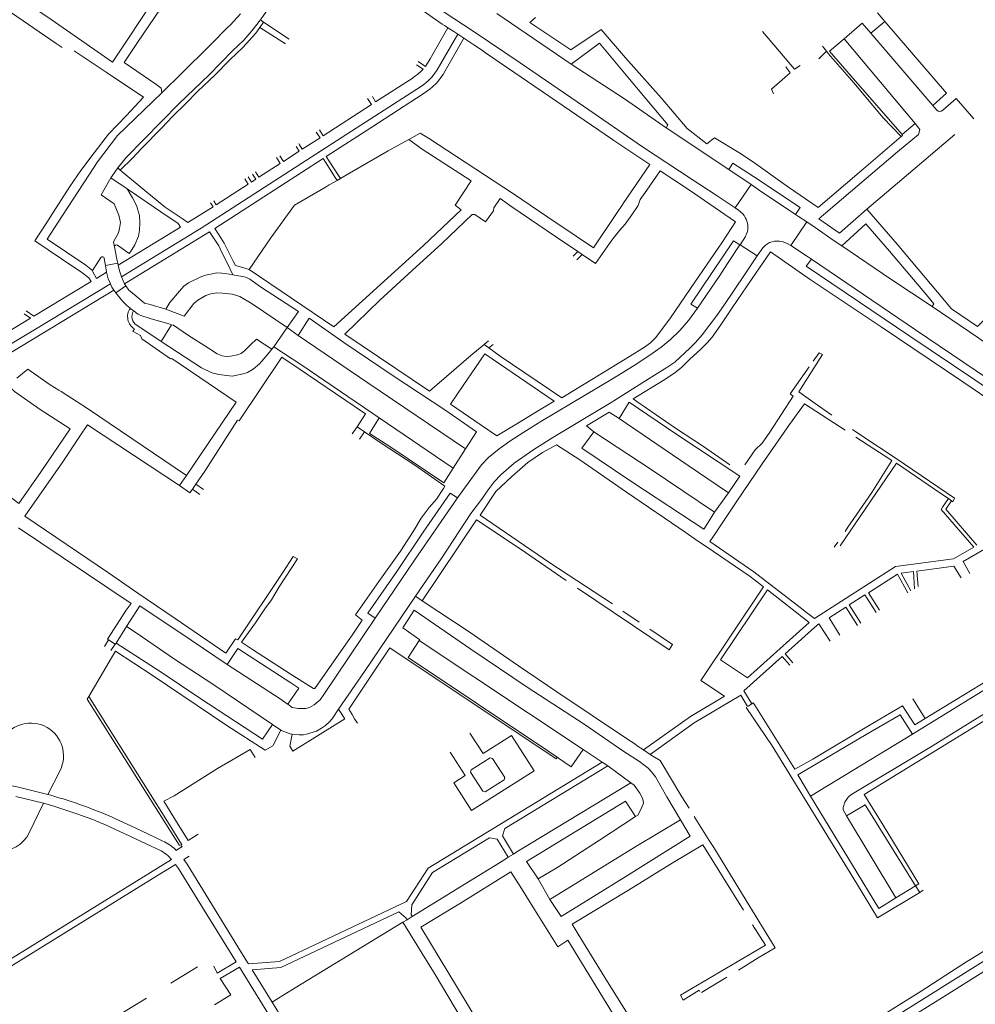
# Model space of a CAD drawing. Extents: x 145000 to 155000, y 457500 to 470000.
# Tile 281 of 548: x 147978 to 148213, y 465138 to 465379. Entities that reach past the tile are written whole.
import ezdxf

# ---------------------------------------------------------------- set-up
doc = ezdxf.new("R2010")
doc.units = 0
doc.header["$LTSCALE"] = 0.2
doc.header["$MEASUREMENT"] = 0
doc.layers.add('kant verharding', color=252, linetype='Continuous', lineweight=0)

msp = doc.modelspace()

# ---------------------------------------------------------------- linework, layer by layer
at = {"layer": 'kant verharding', "lineweight": 0}
for p, q in [((148007.13, 465373.87), (148012.64, 465382.07)), ((148113.5, 465368.5), (148095.28, 465381)), ((148190.45, 465379), (148188.66, 465381.16)), ((148038.03, 465378.84), (148037.16, 465377.57)), ((148037.27, 465379.43), (148038.03, 465378.84)), ((148038.03, 465378.84), (148044.29, 465374.7)), ((148180.49, 465374.76), (148184.91, 465378.57)), ((148184.91, 465378.57), (148187.03, 465376.12)), ((148187.03, 465376.12), (148190.45, 465379)), ((148190.45, 465379), (148205.62, 465361.4)), ((148029.23, 465377.53), (148025.12, 465373.4)), ((148037.16, 465377.57), (148043.46, 465373.51)), ((148080.64, 465367.12), (148085.68, 465375.91)), ((148087.16, 465374.92), (148085.68, 465375.91)), ((148120.86, 465377.08), (148113.44, 465372.05)), ((148187.03, 465376.12), (148202.24, 465358.43)), ((147987.14, 465373.64), (147988.64, 465372.62)), ((148082.63, 465366.88), (148087.16, 465374.92)), ((148089.67, 465373.26), (148087.16, 465374.92)), ((148091.51, 465372.03), (148089.67, 465373.26)), ((148176.93, 465371.73), (148180.49, 465374.76)), ((148180.49, 465374.76), (148197.87, 465353.98)), ((147991.55, 465371.82), (147999.43, 465366.55)), ((148092.53, 465371.35), (148091.51, 465372.03)), ((148123.64, 465350.04), (148092.53, 465371.35)), ((148176.19, 465371.71), (148174.25, 465369.85)), ((148175.18, 465372.91), (148176.19, 465371.71)), ((148176.47, 465371.31), (148176.19, 465371.71)), ((148077.17, 465367.29), (148075.57, 465368.34)), ((148075.97, 465369.2), (148077.77, 465367.98)), ((147999.43, 465366.55), (148008.57, 465360.43)), ((148018.11, 465366.44), (148013.11, 465361.49)), ((148076.95, 465367.04), (148077.17, 465367.29)), ((148065.53, 465359.3), (148074.72, 465365.22)), ((148205.62, 465361.4), (148202.24, 465358.43)), ((148052.64, 465350.98), (148064.51, 465358.64)), ((148064.51, 465358.64), (148063.57, 465360.09)), ((148064.73, 465360.56), (148065.53, 465359.3)), ((148204.67, 465357.21), (148207.3, 465359.53)), ((148207.3, 465359.53), (148207.99, 465360.14)), ((148212.28, 465355.15), (148207.99, 465360.14)), ((148202.24, 465358.43), (148203.23, 465357.27)), ((148194.68, 465351.26), (148197.87, 465353.98)), ((148051.39, 465351.25), (148050.97, 465351.88)), ((148052.23, 465351.61), (148051.73, 465352.39)), ((148052.23, 465351.61), (148052.64, 465350.98)), ((148136.83, 465352.88), (148152.16, 465342.66)), ((148046.85, 465348.77), (148046.68, 465349.05)), ((148047.54, 465347.68), (148051.89, 465350.48)), ((148051.89, 465350.48), (148051.39, 465351.25)), ((148124.01, 465349.79), (148123.64, 465350.04)), ((148132.84, 465343.92), (148124.01, 465349.79)), ((148042.9, 465344.68), (148046.77, 465347.2)), ((148046.77, 465347.2), (148046.05, 465348.32)), ((148046.85, 465348.77), (148047.54, 465347.68)), ((148036.9, 465340.8), (148042.13, 465344.18)), ((148042.13, 465344.18), (148041.22, 465345.6)), ((148042.01, 465346.06), (148042.9, 465344.68)), ((148055.62, 465340.73), (148053.37, 465344.26)), ((148056.43, 465341.22), (148054.15, 465344.76)), ((148152.16, 465342.66), (148153.2, 465344.23)), ((147987.51, 465329.53), (147996.41, 465343.19)), ((148000.56, 465340.62), (148001.52, 465341.99)), ((148001.52, 465341.99), (148002.29, 465343.09)), ((148002.29, 465343.09), (148002.9, 465342.54)), ((148002.9, 465342.54), (148003.27, 465342.22)), ((148036.05, 465342.11), (148036.9, 465340.8)), ((148126.27, 465334.34), (148132.84, 465343.92)), ((148157.65, 465338.98), (148152.16, 465342.66)), ((148000.56, 465340.62), (148004.61, 465337.92)), ((148034.27, 465339.12), (148033.43, 465340.41)), ((148034.23, 465340.86), (148035.05, 465339.61)), ((148035.05, 465339.61), (148036.14, 465340.32)), ((148036.14, 465340.32), (148035.32, 465341.56)), ((148056.09, 465340), (148054.17, 465338.89)), ((148056.09, 465340), (148055.62, 465340.73)), ((148056.09, 465340), (148056.9, 465340.48)), ((148056.9, 465340.48), (148056.43, 465341.22)), ((148143.18, 465340.23), (148149.12, 465336.4)), ((148005.28, 465337.48), (148004.61, 465337.92)), ((148005.28, 465337.48), (148012.85, 465332.33)), ((148026.44, 465334.05), (148034.27, 465339.12)), ((148053.42, 465338.45), (148054.17, 465338.89)), ((148157.65, 465338.98), (148153.76, 465333.25)), ((148157.65, 465338.98), (148159.65, 465337.65)), ((148159.65, 465337.65), (148168.56, 465331.67)), ((148025.69, 465333.56), (148025.05, 465334.52)), ((148025.84, 465334.98), (148026.44, 465334.05)), ((148149.12, 465336.4), (148153.76, 465333.25)), ((148013.56, 465333.68), (148013.9, 465333.45)), ((148013.9, 465333.45), (148018.05, 465330.63)), ((148019.47, 465329.66), (148025.69, 465333.56)), ((148126.19, 465334.21), (148126.27, 465334.34)), ((148168.56, 465331.67), (148169.67, 465333.33)), ((148179.35, 465327.09), (148186.02, 465332.95)), ((147985.01, 465329.96), (147983.14, 465327.04)), ((147984.93, 465325.56), (147987.51, 465329.53)), ((147985.67, 465331), (147985.01, 465329.96)), ((148018.05, 465330.63), (148019.47, 465329.66)), ((148109.81, 465329.63), (148110.46, 465329.19)), ((148171.3, 465329.83), (148167.42, 465324.03)), ((148168.56, 465331.67), (148169.29, 465331.18)), ((148169.29, 465331.18), (148171.3, 465329.83)), ((148002.38, 465319.21), (148017.63, 465328.52)), ((148003.91, 465314.66), (148024.78, 465327.42)), ((148026.06, 465328.23), (148027.56, 465325.89)), ((148001.22, 465324.9), (148001.46, 465323.71)), ((148154.93, 465324.17), (148153.37, 465325.21)), ((148156.27, 465326.28), (148154.97, 465324.23)), ((148179.88, 465323.97), (148178.06, 465325.21)), ((148005.42, 465322.51), (148006.47, 465324.16)), ((148115.16, 465322.52), (148114.04, 465321.41)), ((148115.16, 465322.52), (148116.18, 465321.82)), ((148154.93, 465324.17), (148151.88, 465319.63)), ((148154.97, 465324.23), (148154.93, 465324.17)), ((148154.97, 465324.23), (148159.12, 465321.46)), ((148159.12, 465321.46), (148160.53, 465323.45)), ((148167.42, 465324.03), (148171.71, 465321.13)), ((147988.5, 465320.73), (147993.42, 465317.41)), ((147996.09, 465317.93), (147998.13, 465321.09)), ((147998.97, 465320.86), (147999.26, 465319.16)), ((148031.12, 465319.12), (148030.6, 465320.15)), ((148116.18, 465321.82), (148114.86, 465320.5)), ((148156, 465316.86), (148159.12, 465321.46)), ((148171.71, 465321.13), (148172.45, 465320.64)), ((148172.45, 465320.64), (148198.02, 465303.34)), ((147996.09, 465317.93), (147995.65, 465318.23)), ((147997.06, 465315.97), (147999.52, 465317.46)), ((147999.26, 465319.16), (148002.32, 465319.73)), ((147999.52, 465317.46), (147999.26, 465319.16)), ((148002.32, 465319.73), (148002.38, 465319.21)), ((148030.54, 465316.84), (148029.16, 465319.62)), ((148032.63, 465318.71), (148031.12, 465319.12)), ((148034.55, 465318.17), (148032.63, 465318.71)), ((148055.28, 465304.05), (148034.55, 465318.17)), ((147995.77, 465315.18), (147981.68, 465306.69)), ((148030.54, 465316.84), (148033.27, 465316.33)), ((148156, 465316.86), (148151.14, 465309.52)), ((147973.14, 465296.05), (148001.27, 465313.04)), ((148001.76, 465312.44), (148001.27, 465313.04)), ((148004.24, 465314.11), (148001.76, 465312.44)), ((148003.91, 465314.66), (148004.24, 465314.11)), ((148004.24, 465314.11), (148005.02, 465313.05)), ((148005.02, 465313.05), (148005.08, 465312.96)), ((148005.08, 465312.96), (148006.25, 465312.07)), ((148001.76, 465312.44), (148003.09, 465310.75)), ((147981.68, 465306.69), (147979.83, 465308.02)), ((147980.83, 465306.18), (147970.7, 465300.07)), ((147979.34, 465307.25), (147980.83, 465306.18)), ((148012.95, 465300.48), (148006.94, 465304.47)), ((148012.95, 465300.48), (148015.42, 465304.57)), ((148043.87, 465303.9), (148040.55, 465299.16)), ((148043.87, 465303.9), (148046.56, 465301.96)), ((148078.79, 465288.27), (148057.97, 465302.29)), ((148092.19, 465299.77), (148093.26, 465300.65)), ((148040.55, 465299.16), (148040.11, 465298.61)), ((148093.34, 465298.91), (148092.19, 465299.77)), ((148093.34, 465298.91), (148094.36, 465299.7)), ((148087, 465289.7), (148090, 465294.1)), ((147988.35, 465288.16), (147987.82, 465288.49)), ((148083.88, 465285.11), (148087, 465289.7)), ((148091.42, 465279.97), (148083.88, 465285.11)), ((148105.68, 465283.62), (148100.56, 465280.53)), ((148109.34, 465285.83), (148105.68, 465283.62)), ((148125.25, 465281.58), (148127.72, 465285.55)), ((148170.74, 465285.17), (148180.74, 465278.7)), ((148084.54, 465269.38), (148066.38, 465281.7)), ((148060.99, 465279.5), (148059.77, 465277.82)), ((148062.79, 465278.28), (148060.99, 465279.5)), ((148095.28, 465277.34), (148091.42, 465279.97)), ((148100.56, 465280.53), (148095.28, 465277.34)), ((148184.86, 465277.28), (148182.53, 465278.9)), ((148062.79, 465278.28), (148061.61, 465276.54)), ((148090.3, 465278.26), (148087.6, 465274.16)), ((148116.12, 465274.33), (148119.05, 465278.28)), ((148193.24, 465271.79), (148184.86, 465277.28)), ((148084.54, 465269.38), (148087.6, 465274.16)), ((148114.52, 465272.13), (148109.94, 465275.09)), ((148082.26, 465265.81), (148084.54, 465269.38)), ((148017.39, 465265.11), (148019.17, 465267.57)), ((148021.43, 465265.44), (148020.57, 465264.2)), ((148021.43, 465265.44), (148023.28, 465264.16)), ((148082.15, 465264.41), (148082.49, 465264.96)), ((148020.57, 465264.2), (148022.4, 465262.94)), ((148083.86, 465263.27), (148085.64, 465262.08)), ((148148.69, 465258.56), (148152.11, 465263.36)), ((148206.08, 465261.94), (148204.19, 465263.2)), ((148204.63, 465259.8), (148206.08, 465261.94)), ((148206.08, 465261.94), (148206.83, 465261.39)), ((148149.56, 465254.41), (148154.03, 465261.07)), ((148206.83, 465261.39), (148207.13, 465261.16)), ((148148.69, 465258.56), (148146.92, 465255.78)), ((147977.89, 465254.73), (148005.55, 465236.13)), ((148090.29, 465256.72), (148076.97, 465236.85)), ((148146.92, 465255.78), (148146.05, 465254.41)), ((148141.75, 465253.48), (148144.29, 465251.74)), ((148147.52, 465251.38), (148149.29, 465254.02)), ((148149.29, 465254.02), (148149.56, 465254.41)), ((148144.29, 465251.74), (148146.65, 465250.12)), ((148157.42, 465242.78), (148146.65, 465250.12)), ((148178.9, 465251.19), (148178.07, 465249.96)), ((148219.38, 465252.12), (148209.65, 465246.47)), ((148207.43, 465245.31), (148198.34, 465244.11)), ((148209.16, 465242.44), (148207.43, 465245.31)), ((148209.65, 465246.47), (148211.3, 465243.52)), ((148158.45, 465241.99), (148157.42, 465242.78)), ((148193.54, 465243.39), (148186.43, 465238.81)), ((148196.1, 465238.79), (148193.54, 465243.39)), ((148197.46, 465243.99), (148194.46, 465243.61)), ((148194.46, 465243.61), (148196.84, 465239.24)), ((148197.75, 465239.8), (148197.46, 465243.99)), ((148198.34, 465244.11), (148198.67, 465240.36)), ((148160.69, 465240.24), (148158.45, 465241.99)), ((148075.34, 465237.97), (148076.97, 465236.85)), ((148171.93, 465231.54), (148161.67, 465239.51)), ((148185.56, 465238.26), (148181.74, 465235.81)), ((148188.31, 465233.97), (148185.56, 465238.26)), ((148186.43, 465238.81), (148189.15, 465234.54)), ((148181.74, 465235.81), (148184.61, 465231.37)), ((148074.99, 465234.51), (148072.22, 465230.19)), ((148126.19, 465234.3), (148130.19, 465231.59)), ((148171.28, 465233.95), (148169.69, 465235.18)), ((148180.86, 465235.25), (148176.78, 465232.64)), ((148183.72, 465230.79), (148180.86, 465235.25)), ((148001.87, 465226.47), (148004.41, 465230.49)), ((148052.81, 465213.8), (148065.4, 465232.54)), ((148173.23, 465230.27), (148174.28, 465231.21)), ((148174.28, 465231.21), (148177.02, 465226.91)), ((148176.78, 465232.64), (148179.42, 465228.41)), ((148166, 465223.79), (148173.23, 465230.27)), ((148000, 465227.26), (147998.99, 465225.64)), ((148001.67, 465226.22), (148000, 465227.26)), ((148001.67, 465226.22), (148000.61, 465224.62)), ((148001.87, 465226.47), (148001.67, 465226.22)), ((148073.55, 465222.89), (148076.24, 465227.06)), ((148116.45, 465200.36), (148076.24, 465227.06)), ((148001.69, 465224.48), (148000.73, 465222.85)), ((148165.31, 465223.19), (148155.9, 465214.74)), ((148167.17, 465221.06), (148165.31, 465223.19)), ((148167.93, 465221.6), (148166, 465223.79)), ((147995.15, 465213.34), (148000.73, 465222.85)), ((148029.09, 465221.22), (148042.1, 465212.79)), ((148073.55, 465222.89), (148107.76, 465199.98)), ((148156.81, 465210.9), (148155.1, 465213.7)), ((148155.9, 465214.74), (148157.8, 465211.55)), ((147994.77, 465212.7), (147995.15, 465213.34)), ((147994.77, 465212.7), (148005.01, 465196.47)), ((147995.15, 465213.34), (148014.51, 465182.64)), ((148042.1, 465212.79), (148043.84, 465211.57)), ((148043.84, 465211.57), (148043.98, 465211.46)), ((148156.96, 465211.01), (148157.8, 465211.55)), ((148168.36, 465195.48), (148158.55, 465211.24)), ((148200.36, 465207.98), (148197.36, 465212.75)), ((148057.97, 465207.84), (148056.46, 465210.25)), ((148059.75, 465208.95), (148058.96, 465210.24)), ((148060.39, 465207.88), (148059.75, 465208.95)), ((148040.25, 465206.48), (148042.3, 465205.07)), ((148045.25, 465199.95), (148057.97, 465207.84)), ((148061.05, 465206.8), (148060.39, 465207.88)), ((147984.03, 465206.2), (147984.92, 465205.76)), ((148197.24, 465204.12), (148172.26, 465188.85)), ((148110.08, 465198.42), (148107.76, 465199.98)), ((148116.45, 465200.36), (148113.55, 465196.09)), ((148116.45, 465200.36), (148121.14, 465197.23)), ((148131.29, 465200.22), (148129.74, 465201.28)), ((148131.29, 465200.22), (148132.91, 465199.11)), ((148110.43, 465198.19), (148110.08, 465198.42)), ((148113.55, 465196.09), (148110.43, 465198.19)), ((148121.14, 465197.23), (148122.53, 465196.3)), ((147988.11, 465195.22), (147985.11, 465189.3)), ((148005.01, 465196.47), (148017.4, 465176.81)), ((148122.53, 465196.3), (148128.16, 465192.18)), ((148100.2, 465175.21), (148128.16, 465192.18)), ((148128.16, 465192.18), (148129, 465191.55)), ((148172.26, 465188.85), (148169.09, 465194.11)), ((147984.05, 465187.14), (147977.3, 465188.8)), ((147984.05, 465187.14), (147980.53, 465179.92)), ((147985.82, 465189.1), (147985.11, 465189.3)), ((148016.06, 465183.66), (148013.59, 465187.63)), ((148017.93, 465177.14), (148014.51, 465182.64)), ((148147.38, 465178.04), (148143.71, 465183.9)), ((148193.14, 465163.93), (148181.08, 465184.1)), ((148016.62, 465175.59), (148016.44, 465175.78)), ((148017.2, 465175.95), (148016.62, 465175.59)), ((148018.02, 465176.44), (148017.2, 465175.95)), ((148018.16, 465176.53), (148018.02, 465176.44)), ((148100.2, 465175.21), (148099.36, 465174.69)), ((148145.83, 465176.97), (148155.78, 465160.93)), ((148014.53, 465174.32), (148015.49, 465173.36)), ((148018.46, 465173.36), (148019.8, 465174.16)), ((148097.01, 465173.22), (148090.84, 465169.38)), ((148098.08, 465173.89), (148097.01, 465173.22)), ((148099.36, 465174.69), (148098.08, 465173.89)), ((148016.44, 465172.14), (148012.06, 465169.43)), ((148012.06, 465169.43), (147948.96, 465130.46)), ((148074.53, 465159.33), (148090.84, 465169.38)), ((148105.41, 465168.56), (148108.3, 465163.49)), ((148198.02, 465166.87), (148193.14, 465163.93)), ((148198.02, 465166.87), (148198.83, 465167.36)), ((148199.03, 465165.28), (148198.02, 465166.87)), ((148199.03, 465165.28), (148199.83, 465165.78)), ((148072.25, 465157.93), (148073.25, 465158.54)), ((148073.25, 465158.54), (148074.53, 465159.33)), ((148074.53, 465159.33), (148074.26, 465159.8)), ((148072.25, 465157.93), (148080.39, 465144.7)), ((148034.14, 465148.08), (148031.77, 465151.92)), ((148159.39, 465149.18), (148163.52, 465151.66)), ((148154.55, 465146.22), (148159.39, 465149.18)), ((148015.29, 465143), (148021.8, 465147.02)), ((148025.85, 465147.2), (148026.64, 465145.45)), ((148026.64, 465145.45), (148031.31, 465148.2)), ((148027.43, 465144.17), (148032.11, 465146.9)), ((148032.11, 465146.9), (148048.3, 465120.69)), ((148034.36, 465147.73), (148034.14, 465148.08)), ((148040.19, 465138.29), (148035.26, 465146.28)), ((148027.43, 465144.17), (148030.01, 465140.14)), ((148086.37, 465134.65), (148080.39, 465144.7)), ((148145.47, 465140.67), (148151.68, 465144.47)), ((148003.03, 465135.43), (148009.33, 465139.32)), ((148030.01, 465140.14), (148026.01, 465137.66)), ((148040.19, 465138.29), (148041.09, 465138.87)), ((148050.32, 465121.86), (148040.19, 465138.29))]:
    msp.add_line(p, q, dxfattribs=at)
at = {"layer": 'kant verharding', "lineweight": 0, "flags": 128}
for points in [[(148001.8, 465435.65), (148008.36, 465431), (148018.07, 465424.64), (148028.28, 465417.57), (148042.29, 465408.33), (148064.39, 465393.51), (148077.14, 465384.81), (148089.69, 465376.44), (148100.98, 465368.83), (148116.55, 465358.22), (148130.98, 465348.24), (148143.18, 465340.23)], [(148037.27, 465379.43), (148039.48, 465382.6), (148044.06, 465388.94), (148049.65, 465397.04), (148051.14, 465399.13)], [(148051.14, 465399.13), (148058.76, 465393.95), (148068.11, 465387.81), (148076.41, 465382.18), (148081.9, 465378.38)], [(147966.78, 465392.42), (147973.75, 465387.66), (147985.13, 465380.07), (148000.97, 465368.99)], [(148000.97, 465368.99), (148011.73, 465385.24), (148016.63, 465392.14)], [(147966.42, 465387.65), (147974.86, 465382.05), (147987.14, 465373.64)], [(148032.36, 465380.9), (148029.9, 465378.2), (148029.23, 465377.53)], [(148002.29, 465343.09), (148004.35, 465345.66), (148017.34, 465358.86), (148024.69, 465365.9), (148030.45, 465371.8), (148033.18, 465374.45), (148035.17, 465376.74), (148037.27, 465379.43)], [(148081.9, 465378.38), (148082.42, 465378.02), (148083.26, 465377.48)], [(148113.44, 465372.05), (148103.33, 465378.76), (148104.73, 465380.01)], [(148037.16, 465377.57), (148036.17, 465376.12), (148032.97, 465372.64), (148029.84, 465369.64), (148026.17, 465365.93), (148021.82, 465361.82), (148018.94, 465358.85), (148015.66, 465355.65), (148013.1, 465352.92), (148008.09, 465347.81), (148005.85, 465345.44), (148002.9, 465342.54)], [(148077.77, 465367.98), (148078.92, 465369.82), (148083.26, 465377.48)], [(148083.26, 465377.48), (148084.71, 465376.55), (148085.68, 465375.91)], [(148174.13, 465333.36), (148166.58, 465338.52), (148158.23, 465344.47), (148154.61, 465346.85), (148148.7, 465350.49), (148146.79, 465349), (148141.96, 465352.72), (148135.57, 465360.26), (148126.86, 465370.09), (148120.86, 465377.08)], [(148160.46, 465376.54), (148168.29, 465367.27), (148169.67, 465368.22)], [(148011.61, 465363.6), (148003.83, 465368.98), (148007.13, 465373.87)], [(148025.12, 465373.4), (148024.66, 465372.93), (148018.11, 465366.44)], [(148136.83, 465352.88), (148137.25, 465353.64), (148127.86, 465364.84), (148120.48, 465373.7), (148113.5, 465368.5)], [(148194.44, 465350.78), (148190.02, 465355.35), (148182.88, 465363.97), (148176.57, 465371.16), (148176.47, 465371.31)], [(148194.68, 465351.26), (148182.19, 465365.57), (148176.93, 465371.73)], [(148113.5, 465368.5), (148126.57, 465360.05), (148136.83, 465352.88)], [(148163.18, 465361.27), (148162.63, 465362.38), (148167.25, 465366.41), (148166.19, 465367.85)], [(148013.11, 465361.49), (148012.94, 465362.68), (148011.61, 465363.6)], [(147996.41, 465343.19), (147997.28, 465344.53), (148002.21, 465351), (148013.11, 465361.49)], [(148003.16, 465316.33), (148022.75, 465328.27), (148057.35, 465350.59), (148076.82, 465363.17)], [(148054.15, 465344.76), (148053.42, 465345.89), (148064.58, 465353.11), (148077.23, 465361.27)], [(148008.57, 465360.43), (148004.4, 465355.97), (148000, 465351.38), (147996.47, 465346.79), (147993.24, 465342.46), (147990.48, 465338.5), (147985.67, 465331)], [(148197.87, 465353.98), (148199.03, 465352.51), (148198.69, 465351.31), (148193.54, 465347.04), (148176.03, 465332.07)], [(148073.65, 465350.04), (148076.46, 465351.61), (148078.47, 465350.4)], [(148194.44, 465350.78), (148194.76, 465351.03), (148194.68, 465351.26)], [(148073.65, 465350.04), (148076.92, 465347.66), (148088.96, 465339.93), (148085.08, 465333.95), (148086.51, 465332.78), (148077.27, 465324.05), (148055.28, 465304.05)], [(148056.9, 465340.48), (148059.1, 465341.75), (148068.64, 465347.23), (148073.65, 465350.04)], [(148078.47, 465350.4), (148099.34, 465336.72), (148109.81, 465329.63)], [(148194.44, 465350.78), (148184.15, 465341.92), (148174.13, 465333.36)], [(148186.02, 465332.95), (148197.33, 465342.54), (148207.67, 465351.24)], [(148053.37, 465344.26), (148052.64, 465345.41), (148026.06, 465328.23)], [(148153.2, 465344.23), (148158.26, 465340.97), (148169.67, 465333.33)], [(148003.27, 465342.22), (148004.28, 465341.35), (148013.56, 465333.68)], [(148116.18, 465321.82), (148119.44, 465319.59), (148123.52, 465325.33), (148125.38, 465327.72), (148126.77, 465329.3), (148128.4, 465331.59), (148129.91, 465333.83), (148130.4, 465335.34), (148132.04, 465337.58), (148135.33, 465342.38)], [(148135.33, 465342.38), (148142.55, 465337.58), (148153.81, 465329.84)], [(148000.56, 465340.62), (147998.22, 465336.43), (148001.38, 465334.22), (148002.53, 465331.5), (148002.97, 465329.65), (148002.73, 465328.19), (148002.46, 465327.11), (148001.22, 465324.9)], [(148004.61, 465337.92), (148005.9, 465335.7), (148006.86, 465333.85), (148007.58, 465331.38), (148007.67, 465329.63), (148007.61, 465327.8), (148007.32, 465326.3), (148006.47, 465324.16)], [(148053.42, 465338.45), (148045.65, 465333.92), (148039.85, 465325.92), (148034.55, 465318.17)], [(148057.97, 465302.29), (148066.54, 465310.61), (148074.54, 465317.88), (148081.74, 465324.49), (148089.2, 465331.67), (148089.85, 465331.63), (148092.46, 465329.84), (148094.49, 465332.51), (148094.51, 465333.31), (148096.05, 465335.53), (148098.69, 465333.69), (148109.91, 465326.11), (148115.16, 465322.52)], [(148017.63, 465328.52), (148017.08, 465329.44), (148012.85, 465332.33)], [(148110.46, 465329.19), (148118.98, 465323.49), (148124.6, 465331.89), (148126.19, 465334.21)], [(148153.76, 465333.25), (148154.55, 465332.7), (148155.6, 465331.77)], [(148176.03, 465332.07), (148174.3, 465330.59), (148179.35, 465327.09)], [(148186.02, 465332.95), (148193.48, 465324.34), (148206.86, 465308.46), (148213.18, 465304.17), (148214.94, 465305.83), (148228.72, 465296.19), (148240.64, 465288.06)], [(148153.81, 465329.84), (148150.62, 465324.94), (148143.82, 465315.05), (148137.88, 465306.3), (148135.03, 465302.42), (148134.21, 465301.37), (148132.94, 465300.16), (148131.48, 465299.07), (148127.82, 465296.77), (148111.18, 465286.66)], [(148178.06, 465325.21), (148173.41, 465328.41), (148171.3, 465329.83)], [(148024.78, 465327.42), (148027.03, 465323.97), (148027.05, 465323.93)], [(148179.88, 465323.97), (148185.79, 465329.31), (148191.65, 465322.67), (148200.68, 465311.94), (148202.48, 465309.68), (148202.06, 465309.02)], [(147988.5, 465320.73), (147981.89, 465325.19), (147983.14, 465327.04)], [(147984.93, 465325.56), (147994.45, 465319.22), (147995.65, 465318.23)], [(148027.56, 465325.89), (148028.37, 465324.62), (148030.6, 465320.15)], [(148153.37, 465325.21), (148142.88, 465309.66), (148144.51, 465308.65)], [(148165.24, 465324.99), (148166.36, 465324.61), (148167.42, 465324.03)], [(148002.32, 465319.73), (148002.07, 465320.7), (148001.46, 465323.71)], [(148005.42, 465322.51), (148005.1, 465322.07), (148002.17, 465324.14)], [(148027.05, 465323.93), (148027.72, 465322.47), (148029.16, 465319.62)], [(148128.72, 465286.41), (148136.49, 465291.12), (148139.03, 465292.86), (148140.57, 465294.05), (148142.61, 465296.12), (148145.24, 465298.52), (148146.85, 465300.15), (148148.12, 465301.54), (148150.25, 465304.53), (148152.99, 465308.73), (148157.89, 465315.93), (148162.45, 465322.44)], [(148162.45, 465322.44), (148172.16, 465315.65), (148189.58, 465304.03), (148209.63, 465290.58), (148217.82, 465285), (148225.59, 465279.87), (148231.49, 465275.78)], [(148202.06, 465309.02), (148191.92, 465315.74), (148179.88, 465323.97)], [(148172.45, 465320.64), (148171.16, 465318.95), (148196.56, 465301.8), (148212.55, 465291.05), (148224.87, 465282.82), (148225.98, 465284.48)], [(147996.09, 465317.93), (147996.14, 465317.53), (147997.06, 465315.97)], [(148000.45, 465314.66), (147999.95, 465315.82), (147999.52, 465317.46)], [(148002.38, 465319.21), (148002.67, 465317.82), (148003.16, 465316.33)], [(148144.51, 465308.65), (148150.01, 465316.67), (148151.88, 465319.63)], [(147993.42, 465317.41), (147995.2, 465316.12), (147995.77, 465315.18)], [(148003.16, 465316.33), (148003.56, 465315.34), (148003.91, 465314.66)], [(148014.09, 465308.42), (148015.02, 465310.03), (148017.38, 465312.85), (148018.52, 465314.06), (148019.59, 465314.84), (148022.51, 465316.24), (148023.83, 465316.77), (148025.03, 465317.03), (148026.55, 465317.29), (148027.81, 465317.28), (148028.68, 465317.18), (148030.54, 465316.84)], [(148033.27, 465316.33), (148033.89, 465316.19), (148034.7, 465315.8), (148037.29, 465313.86), (148046.59, 465307.84), (148043.87, 465303.9)], [(147924.89, 465269.24), (147926.21, 465270.01), (147982.08, 465303.53), (148000.45, 465314.66)], [(148001.27, 465313.04), (148000.8, 465313.84), (148000.45, 465314.66)], [(148003.09, 465310.75), (148003.43, 465310.38), (148003.78, 465310.01)], [(148014.09, 465308.42), (148010.23, 465309.57), (148008.8, 465309.91), (148006.25, 465312.07)], [(148043.87, 465303.9), (148035.27, 465309.74), (148032.23, 465311.55), (148030.3, 465312.06), (148027.99, 465312.35), (148026.57, 465312.39), (148025.07, 465312.2), (148023.85, 465311.74), (148021.93, 465310.65), (148020.91, 465309.82), (148018.58, 465306.72), (148016.22, 465307.56), (148014.09, 465308.42)], [(148005.3, 465308.61), (148005.72, 465308.29), (148006.14, 465307.97)], [(148097, 465274.96), (148098.5, 465275.98), (148101.91, 465278.24), (148106.09, 465280.82), (148124.1, 465291.56), (148129.65, 465295), (148133.39, 465297.51), (148135.58, 465299.12), (148137.84, 465300.99), (148140.15, 465303.14), (148142.26, 465305.63), (148144.51, 465308.65)], [(148108.11, 465276.32), (148109, 465276.88), (148123.32, 465285.47), (148133.31, 465291.77), (148137.02, 465294.05), (148138.98, 465295.42), (148142.71, 465298.92), (148144.05, 465300.26), (148145.61, 465302.12), (148149.23, 465306.85), (148151.14, 465309.52)], [(148202.06, 465309.02), (148213.55, 465301.27), (148219.48, 465297.05)], [(148015.42, 465304.57), (148014.54, 465304.87), (148010.48, 465306.04), (148007.67, 465306.97)], [(148046.56, 465301.96), (148049.26, 465306.16), (148057.76, 465300.19), (148069.8, 465292.08), (148082.5, 465283.66), (148090.3, 465278.26)], [(148006.39, 465303.57), (148006, 465302.91), (148006.01, 465302.9)], [(148015.42, 465304.57), (148015.92, 465304.48), (148019.36, 465302.1), (148024.57, 465298.83), (148026.63, 465297.42), (148027.86, 465296.95), (148028.98, 465296.83), (148029.96, 465296.86), (148031.63, 465297.23), (148032.51, 465297.56), (148033.45, 465298.24), (148034.94, 465299.75), (148036.31, 465301.06), (148040.11, 465298.61)], [(148225.98, 465284.48), (148218.64, 465289.31), (148198.02, 465303.34)], [(148006.01, 465302.9), (148007.88, 465301.94), (148008.16, 465301.12), (148015.25, 465296.19), (148015.53, 465296.31), (148031.32, 465285.56), (148019.17, 465267.57)], [(148087.6, 465274.16), (148063.59, 465290.34), (148046.56, 465301.96)], [(148040.11, 465298.61), (148039.11, 465297.35), (148037.63, 465295.61), (148037.01, 465295.01), (148035.49, 465293.67), (148034.09, 465292.84), (148033.02, 465292.5), (148030.3, 465291.96), (148027.09, 465292.34), (148025.39, 465292.75), (148022.8, 465294.01), (148012.95, 465300.48)], [(148040.55, 465299.16), (148047.47, 465294.63), (148066.38, 465281.7)], [(148092.19, 465299.77), (148088.86, 465297.02), (148078.79, 465288.27)], [(148111.18, 465286.66), (148096.06, 465296.87), (148093.34, 465298.91)], [(148060.99, 465279.5), (148063.07, 465282.72), (148055.67, 465287.7), (148047.05, 465293.6), (148042.52, 465296.65), (148032.08, 465280.96), (148031.61, 465281.13), (148023.64, 465268.66), (148021.43, 465265.44)], [(148090, 465294.1), (148092.29, 465297.45), (148109.34, 465285.83)], [(148171.69, 465286.46), (148169.39, 465288.12), (148175.17, 465297.24), (148174.35, 465297.72), (148172.9, 465295.65)], [(147987.82, 465288.49), (147985.72, 465289.83), (147980.19, 465293.65), (147977.47, 465291.51)], [(148171.9, 465294.23), (148167.26, 465287.63), (148167.94, 465287.08)], [(147976.04, 465289.03), (147976.95, 465288.22), (147983.27, 465283.82), (147990.57, 465279.03)], [(148019.17, 465267.57), (147994.83, 465284.05), (147988.35, 465288.16)], [(148152.45, 465270.23), (148145.97, 465274.74), (148139.08, 465279.24), (148129.6, 465285.74), (148128.72, 465286.41)], [(148167.94, 465287.08), (148162.23, 465278.23), (148160.4, 465275.51), (148158.66, 465273.85), (148156.14, 465270.21)], [(148177.43, 465282.43), (148173.41, 465285.22), (148171.69, 465286.46)], [(148127.72, 465285.55), (148139.17, 465277.84), (148154.86, 465267.39), (148152.11, 465263.36)], [(148154.03, 465261.07), (148160.36, 465270.48), (148167.1, 465280.14), (148170.74, 465285.17)], [(148066.38, 465281.7), (148064.01, 465277.92), (148069.01, 465274.7), (148082.26, 465265.81)], [(148119.05, 465278.28), (148117.31, 465279.77), (148122.86, 465283.09), (148125.25, 465281.58)], [(148152.11, 465263.36), (148142.18, 465270.03), (148125.25, 465281.58)], [(147990.57, 465279.03), (147983.44, 465268.6), (147977.97, 465260.71), (147973.84, 465263.89), (147970.4, 465258.44), (147963.32, 465247.98)], [(148017.39, 465265.11), (147994.85, 465280.02), (147993, 465277.26)], [(147993, 465277.26), (147988.78, 465270.96), (147979.5, 465257.59)], [(148082.49, 465264.96), (148075.17, 465270.09), (148066.65, 465275.66), (148062.79, 465278.28)], [(148119.05, 465278.28), (148133.13, 465269.06), (148148.69, 465258.56)], [(148183.31, 465276.97), (148192.21, 465271.3), (148187.26, 465263.43), (148181.42, 465254.93), (148180.71, 465253.87)], [(148075.34, 465237.97), (148081.82, 465247.4), (148088.92, 465258.24), (148091.5, 465261.69), (148093.13, 465264.08), (148094.62, 465266.02), (148096.28, 465267.71), (148098.22, 465269.47), (148099.51, 465270.58), (148104.39, 465273.97), (148108.11, 465276.32)], [(148085.64, 465262.08), (148091.54, 465270.18), (148093.25, 465272.04), (148095.83, 465274.16), (148097, 465274.96)], [(148109.94, 465275.09), (148106.5, 465273.21), (148102.91, 465270.78), (148098.99, 465267.3), (148095.06, 465263.67), (148091.15, 465257.88)], [(148146.05, 465254.41), (148128.6, 465265.88), (148116.12, 465274.33)], [(148141.75, 465253.48), (148127.09, 465263.47), (148115.62, 465271.42), (148114.52, 465272.13)], [(148207.13, 465261.16), (148207.59, 465262.04), (148193.24, 465271.79)], [(148179.54, 465250.32), (148193.32, 465270.61), (148204.19, 465263.2)], [(148020.57, 465264.2), (148019.98, 465263.35), (148017.39, 465265.11)], [(148050.66, 465215.32), (148059.95, 465228.63), (148062.25, 465232.05), (148060.61, 465233.39), (148066.35, 465241.61), (148071.63, 465249.03), (148074.92, 465254.09), (148076.67, 465257.13), (148078.65, 465259.75), (148080.49, 465261.79), (148082.15, 465264.41)], [(148065.4, 465232.54), (148063.64, 465233.78), (148070.71, 465244.02), (148077.22, 465253.66), (148083.86, 465263.27)], [(148085.64, 465262.08), (148081.61, 465256.32), (148075.07, 465246.83), (148065.4, 465232.54)], [(148212.26, 465250), (148204.27, 465259.25), (148204.63, 465259.8)], [(148213.04, 465250.47), (148205.41, 465259.35), (148206.83, 465261.39)], [(147979.5, 465257.59), (148000, 465243.68), (148007.19, 465238.74)], [(148091.15, 465257.88), (148108.25, 465246.18), (148123.61, 465236.05)], [(148112.32, 465241.84), (148101, 465249.61), (148090.29, 465256.72)], [(148169.69, 465235.18), (148158.34, 465243.98), (148147.52, 465251.38)], [(148212.26, 465250), (148207.29, 465247.1), (148193.1, 465245.26), (148173.18, 465232.48), (148171.28, 465233.95)], [(148031.73, 465227.25), (148042.77, 465243.8), (148045.29, 465247.73), (148046.37, 465247.13), (148041.84, 465240.24), (148039.99, 465237.1), (148038.38, 465234.86), (148036.05, 465231.46), (148032.66, 465226.71)], [(148131.29, 465200.22), (148142.75, 465208.44), (148151.12, 465213.45), (148145.33, 465217.3), (148160.69, 465240.24)], [(148007.19, 465238.74), (148016.36, 465232.45), (148028.81, 465224), (148031.18, 465227.5), (148031.73, 465227.25)], [(148056.46, 465210.25), (148062.77, 465219.46), (148068.26, 465227.61), (148075.34, 465237.97)], [(148115.07, 465239.95), (148137.59, 465224.76), (148138.35, 465226.07), (148132.77, 465229.84)], [(148161.67, 465239.51), (148150.16, 465222.37), (148156.78, 465217.95), (148171.93, 465231.54)], [(148253.1, 465238.43), (148232.38, 465225.69), (148222.17, 465219.49), (148197.24, 465204.12)], [(148252.39, 465239.83), (148249.7, 465238.15), (148241.16, 465233.21), (148231.14, 465226.98), (148219.39, 465219.59), (148208.13, 465212.68), (148200.36, 465207.98)], [(148005.55, 465236.13), (148004.36, 465234.55), (147999.76, 465227.41), (148000, 465227.26)], [(148004.41, 465230.49), (148007.7, 465235.62), (148020.3, 465227.17), (148029.09, 465221.22)], [(148076.97, 465236.85), (148088.46, 465229.25), (148100.61, 465220.85), (148109.97, 465214.48), (148127.29, 465202.86)], [(148140.3, 465183.07), (148136.98, 465188.73), (148134.22, 465193.62), (148133.18, 465194.89), (148132.37, 465195.78), (148130.26, 465197.37), (148126.46, 465199.85), (148116.68, 465206.56), (148102.7, 465215.6), (148088.92, 465224.97), (148074.99, 465234.51)], [(148181.08, 465184.1), (148180.24, 465185.52), (148180.23, 465186.1), (148180.62, 465187.43), (148181.47, 465188.66), (148182.16, 465189.22), (148201.92, 465201.1), (148213.15, 465208.01), (148225.13, 465215.48), (148236.58, 465222.42), (148249.26, 465230.22), (148255.24, 465233.81)], [(148004.41, 465230.49), (148007.03, 465228.78), (148016.21, 465222.49), (148025.58, 465216.34), (148040.25, 465206.48)], [(148072.22, 465230.19), (148076.36, 465227.23), (148076.24, 465227.06)], [(148001.87, 465226.47), (148012.93, 465219.29), (148022.41, 465212.97), (148037.82, 465202.89), (148040.25, 465206.48)], [(148032.66, 465226.71), (148035.35, 465224.9), (148044.83, 465218.76), (148049.66, 465215.71), (148050.29, 465215.27), (148050.66, 465215.32)], [(148001.69, 465224.48), (148010.73, 465218.62), (148029.06, 465206.26), (148038.42, 465200.15)], [(148044.74, 465216.67), (148031.73, 465225.1), (148029.09, 465221.22)], [(148058.96, 465210.24), (148065.69, 465220.3), (148069.02, 465225.33)], [(148069.02, 465225.33), (148109.79, 465198.01), (148110.08, 465198.42)], [(148198.83, 465167.36), (148190.02, 465181.79), (148185.36, 465189.29), (148236.02, 465220.35)], [(148044.74, 465216.67), (148046.68, 465215.39), (148043.98, 465211.46)], [(148043.98, 465211.46), (148045.02, 465210.67), (148046.57, 465210.41), (148048.45, 465210.4), (148049.35, 465210.63), (148050.47, 465211.28), (148051.93, 465212.5), (148052.81, 465213.8)], [(148155.1, 465213.7), (148143.72, 465206.9), (148132.91, 465199.11)], [(148158.55, 465211.24), (148158.2, 465211.81), (148157.8, 465211.55)], [(148056.46, 465210.25), (148055.02, 465208.14), (148054.38, 465207.33), (148053.21, 465206.25), (148052.29, 465205.61), (148050.99, 465204.8), (148048.6, 465204.09), (148047.87, 465203.96), (148046.74, 465203.92), (148045.08, 465204.12)], [(148156.43, 465210.67), (148162.86, 465201.2), (148183.53, 465167.52), (148188.7, 465158.99), (148199.03, 465165.28)], [(148194.79, 465211.09), (148186.42, 465206.12), (148172.84, 465197.99), (148168.36, 465195.48)], [(148169.09, 465194.11), (148185.88, 465204.01), (148194.2, 465208.83), (148197.24, 465204.12)], [(148200.36, 465207.98), (148197.8, 465206.42), (148194.79, 465211.09)], [(148042.3, 465205.07), (148040.28, 465201.28), (148038.42, 465200.15)], [(148045.08, 465204.12), (148044.54, 465204.18), (148042.33, 465205.04), (148042.3, 465205.07)], [(148045.08, 465204.12), (148044.51, 465201.16), (148045.25, 465199.95)], [(148083.86, 465199.7), (148087.52, 465193.97), (148084.7, 465192.19), (148089.02, 465185.37), (148104.47, 465195.09), (148098.9, 465203.76), (148091.89, 465199.36), (148088.67, 465204.34)], [(148129.74, 465201.28), (148129.13, 465201.69), (148127.29, 465202.86)], [(148013.59, 465187.63), (148016.08, 465188.94), (148026.74, 465195.65), (148034.75, 465200.33), (148035.96, 465198.34)], [(148135.34, 465197.66), (148133.53, 465198.69), (148132.91, 465199.11)], [(148121.14, 465197.23), (148078.42, 465171.23), (148073.14, 465163.07), (148041.92, 465148.31), (148034.36, 465147.73)], [(148089, 465195.35), (148088.85, 465194.74), (148091.8, 465190.1), (148092.39, 465189.97), (148097.05, 465192.89), (148097.2, 465193.5), (148094.23, 465198.17), (148093.63, 465198.28), (148089, 465195.35)], [(148142.44, 465185.94), (148140.68, 465188.73), (148135.34, 465197.66)], [(148099.36, 465174.69), (148096.63, 465179.13), (148097.25, 465180.93), (148122.53, 465196.3)], [(147985.11, 465189.3), (147977.91, 465191.08), (147974.34, 465191.85), (147971.39, 465192.34), (147968.93, 465192.7)], [(148129, 465191.55), (148130.39, 465189.66), (148131.11, 465188.21), (148131.29, 465187.16), (148130.72, 465185.76), (148129.88, 465184.25), (148129.26, 465183.87)], [(147984.05, 465187.14), (147986.08, 465186.58), (147992.74, 465184.4)], [(148105.41, 465168.56), (148102.55, 465172.89), (148126.81, 465187.68), (148129.26, 465183.87)], [(148172.26, 465188.85), (148182.52, 465171.95), (148189, 465161.35), (148193.14, 465163.93)], [(148266.84, 465184.97), (148258.6, 465179.41), (148253.2, 465175.69), (148245.95, 465171.13), (148238.53, 465166.15), (148229.47, 465160.48), (148218.59, 465153.24), (148209.85, 465147.8), (148199.34, 465141.02), (148174.23, 465125.29), (148167.06, 465120.92), (148153.59, 465112.34), (148132.47, 465099.02), (148125.28, 465094.66)], [(148198.02, 465166.87), (148185.63, 465186.76), (148181.08, 465184.1)], [(148013.3, 465177.86), (148011.51, 465178.75), (148006.52, 465181.12), (148001.68, 465183.35)], [(148022.01, 465179.53), (148019.56, 465178.03), (148016.06, 465183.66)], [(148129.26, 465183.87), (148120.45, 465178.07), (148109.96, 465171.29), (148105.41, 465168.56)], [(148108.3, 465163.49), (148111.08, 465159.38), (148126.92, 465169.18), (148142.68, 465179.03), (148140.3, 465183.07)], [(148108.3, 465163.49), (148129.37, 465176.56), (148140.3, 465183.07)], [(148002.81, 465180.23), (148005.26, 465179.1), (148012.88, 465175.44)], [(148074.26, 465159.8), (148074.42, 465162.25), (148079.53, 465170.14), (148093.49, 465178.64), (148095.36, 465178.3), (148098.08, 465173.89)], [(148132.53, 465094.49), (148131.49, 465096.2), (148262.81, 465178.6), (148263.99, 465176.99)], [(148163.52, 465151.66), (148156.46, 465163.3), (148148.48, 465176.29), (148147.38, 465178.04)], [(148018.02, 465176.44), (148017.76, 465176.88), (148018, 465177.03), (148017.93, 465177.14)], [(148115.24, 465155.05), (148113.77, 465157.45), (148127.57, 465165.83), (148138.53, 465172.57), (148145.83, 465176.97)], [(148015.49, 465173.36), (147941.37, 465127.56), (147940.52, 465128.95), (147939.49, 465137.02), (147917.65, 465173.07)], [(148031.77, 465151.92), (148019.26, 465172.2), (148018.46, 465173.36)], [(148031.31, 465148.2), (148023.08, 465161.55), (148017.14, 465171.13), (148016.44, 465172.14)], [(148090.35, 465134.03), (148076.65, 465156.77), (148086.34, 465162.59), (148098.74, 465170.31)], [(148098.74, 465170.31), (148101.32, 465166.25), (148104.55, 465161.06)], [(148035.26, 465146.28), (148042.3, 465146.81), (148071.2, 465160.46), (148072.96, 465159), (148073.25, 465158.54)], [(148104.55, 465161.06), (148110.23, 465151.94), (148112.7, 465153.51)], [(148041.09, 465138.87), (148045.76, 465141.88), (148072.25, 465157.93)], [(148158.01, 465157.34), (148161.15, 465152.29), (148140.3, 465140.03), (148141.01, 465138.79), (148144.92, 465141.24), (148145.11, 465140.91)], [(148112.7, 465153.51), (148127.27, 465129.73), (148129.8, 465131.5), (148121.78, 465144.39), (148115.24, 465155.05)], [(148223.37, 465151.29), (148205.3, 465139.88), (148179.5, 465123.88), (148166.48, 465115.6), (148142, 465100.26), (148132.53, 465094.49)]]:
    msp.add_lwpolyline(points, dxfattribs=at)
at = {"layer": 'kant verharding', "lineweight": 0}
for centre, radius, start, end in [((148068.02, 465375.71), 12.44, 302.5635, 315.8501), ((148068.96, 465374.62), 13.89, 304.4753, 327.3084), ((148069.08, 465374.53), 15.56, 301.5597, 330.5613), ((148203.98, 465358.02), 1.07, 225.1368, 310.5888), ((148152.17, 465328.57), 4.69, 352.1563, 42.9677), ((148152.17, 465328.57), 4.69, 330.7831, 352.1387), ((148164.1, 465320.47), 4.66, 75.8799, 136.9361), ((148001.91, 465323.76), 0.456, 55.2986, 186.6052), ((148163.95, 465320.6), 4.45, 136.8276, 140.2294), ((148017.17, 465323.1), 18.73, 224.3588, 230.6715), ((148008.23, 465306.6), 3.55, 145.5136, 238.8387), ((148008.23, 465306.6), 2.5, 146.8325, 238.8128), ((148016.91, 465322.81), 18.33, 234.0129, 239.721), ((147954.18, 465077.09), 116.4, 65.9134, 74.2271), ((148008.65, 465167.44), 11.41, 46.9559, 65.9841)]:
    msp.add_arc(centre, radius, start, end, dxfattribs=at)
at = {"layer": 'kant verharding', "lineweight": 0, "extrusion": (0, 0, -1)}
for centre, radius, start, end in [((-147998.51, 465320.82), 0.466, 34.9629, 169.8493), ((-147998.51, 465320.82), 0.46, 169.83, 174.3556), ((-147980.9, 465198.51), 8.3, 29.5164, 112.196), ((-147980.96, 465198.81), 8, 119.65, 206.7065), ((-147957.87, 465086.08), 104.32, 109.5257, 115.5126), ((-147973.35, 465183.35), 7.96, 205.5099, 274.6558), ((-148009.54, 465168.77), 7.46, 116.6506, 132.0203)]:
    msp.add_arc(centre, radius, start, end, dxfattribs=at)

doc.saveas('drawing.dxf')
